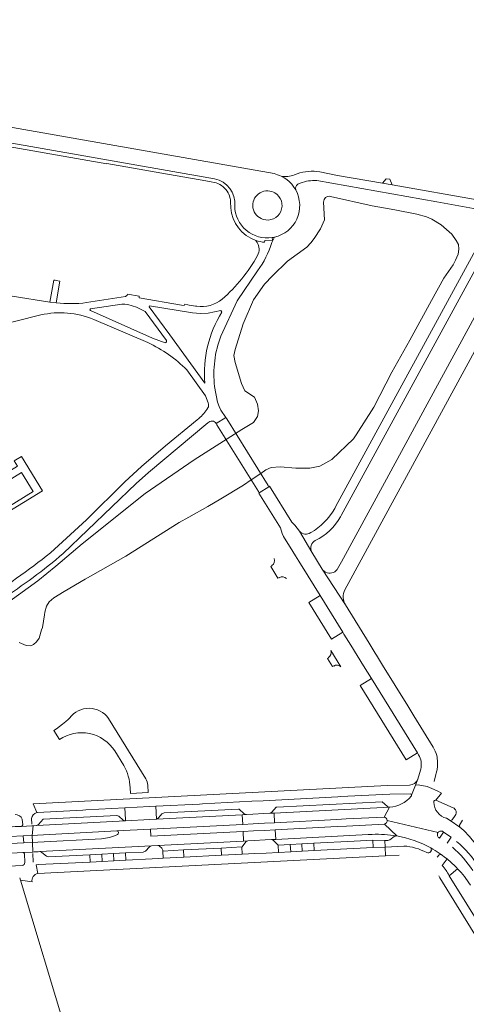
# Model space of a CAD drawing. Header units: metres. Extents: x 166325 to 190320, y 381923 to 404576.
# Tile 434 of 656: x 176216 to 176368, y 389499 to 389833. Entities that reach past the tile are written whole.
import ezdxf

# ---------------------------------------------------------------- set-up
doc = ezdxf.new("R2010")
doc.units = ezdxf.units.M
for name, color, linetype, lineweight in [('B-WE-OG-WATER_MEER-GV', 8, 'Continuous', 18), ('B-WE-VH-VERHARDING_ASFALT-GV', 8, 'Continuous', 18), ('B-WE-VH-VERHARDING_BETONSTRAATSTEEN-GV', 8, 'Continuous', 18), ('B-WE-VH-VERHARDING_HALFVERHARDING-GV', 8, 'Continuous', 18), ('B-WE-VH-VERHARDING_STRAATBAKSTEEN-GV', 8, 'Continuous', 18)]:
    doc.layers.add(name, color=color, linetype=linetype, lineweight=lineweight)

msp = doc.modelspace()

# ---------------------------------------------------------------- linework, layer by layer
at = {"layer": 'B-WE-OG-WATER_MEER-GV', "flags": 128}
for points in [[(176319.244, 389771.109), (176319.515, 389765.123), (176318.256, 389761.972), (176316.034, 389758.732), (176314.873, 389757.293), (176313.588, 389755.815), (176307.021, 389751), (176301.872, 389746.103), (176299.149, 389743.192), (176295.47, 389737.916), (176291.99, 389729.776), (176289.216, 389721.038), (176288.775, 389718.993), (176289.237, 389716.697), (176291.452, 389709.482), (176292.577, 389706.982), (176295.761, 389704.892), (176296.8, 389702.487), (176297.182, 389700.293), (176296.843, 389698.354), (176295.418, 389696.286), (176291.569, 389693.919), (176275.302, 389683.664), (176258.682, 389672.18), (176237.338, 389655.104), (176228.349, 389647.562), (176222.305, 389642.491), (176209.021, 389633.086)], [(176215.996, 389621.558), (176218.287, 389620.554), (176219.917, 389620.492), (176220.862, 389620.875), (176221.859, 389621.862), (176222.719, 389623.115), (176223.508, 389625.902), (176223.874, 389626.72), (176224.517, 389630.993), (176224.65, 389631.874), (176225.196, 389633.901), (176226.131, 389635.376), (176227.68, 389636.809), (176231.245, 389638.95), (176238.374, 389643.157), (176252.111, 389650.942), (176270.281, 389662.296), (176273.501, 389664.128), (176279.977, 389667.813), (176284.39, 389670.324), (176292.07, 389675.035), (176294.713, 389676.82), (176297.908, 389678.976), (176299.67, 389680.166), (176301.503, 389680.969), (176304.519, 389681.227), (176309.881, 389680.769), (176314.547, 389680.831), (176317.934, 389681.505), (176322.082, 389683.69), (176329.453, 389690.784), (176330.307, 389692.124), (176336.291, 389701.514), (176342.382, 389713.34), (176348.48, 389724.265), (176355.84, 389737.664), (176360.014, 389745.293), (176363.182, 389749.846), (176363.983, 389751.437), (176364.96, 389753.38), (176365.136, 389755.068), (176364.978, 389756.648), (176364.236, 389758.117), (176362.711, 389760.24), (176359.165, 389763.389), (176355.994, 389765.305), (176354.136, 389766.131), (176350.889, 389767.001), (176343.419, 389768.465), (176335.769, 389769.774), (176321.545, 389773.036)]]:
    msp.add_lwpolyline(points, dxfattribs=at)
at = {"layer": 'B-WE-OG-WATER_MEER-GV'}
msp.add_lwpolyline([(176321.545, 389773.036, 0.4635891), (176319.244, 389771.109)], format="xyb", dxfattribs=at)
at = {"layer": 'B-WE-VH-VERHARDING_ASFALT-GV', "flags": 128}
for points in [[(176302.439, 389780.75), (176188.459, 389800.855), (176074.479, 389820.959), (176071.659, 389822.294), (176069.459, 389823.461), (176015.043, 389833.014)], [(176080.592, 389814.527), (176081.665, 389814.338), (176087.408, 389813.326), (176090.136, 389812.846), (176095.773, 389811.853), (176098.594, 389811.356), (176104.209, 389810.367), (176107.103, 389809.857), (176111.276, 389809.122), (176181.238, 389796.8), (176282.255, 389779.007)], [(176342.485, 389776.917), (176339.296, 389777.478), (176324.006, 389780.171), (176317.924, 389781.376)], [(176304.834, 389779.927), (176305.85, 389779.375), (176306.804, 389778.72), (176307.684, 389777.969), (176308.481, 389777.131), (176309.187, 389776.215), (176309.793, 389775.23)], [(176310.326, 389780.7), (176309.4, 389780.312)], [(176310.466, 389777.139), (176311.357, 389777.554)], [(176316.973, 389778.394), (176357.698, 389771.156), (176372.622, 389768.504), (176372.014, 389771.717), (176342.485, 389776.917)], [(176302.313, 389774.449), (176302.708, 389774.236)], [(176375.578, 389763.503), (176323.443, 389667.84), (176323.013, 389667.051)], [(176325.006, 389664.233), (176325.26, 389664.7), (176378.181, 389761.834)], [(176228.54, 389736.849), (176226.417, 389737.17), (176213.559, 389739.146), (176211.48, 389739.571), (176206.171, 389740.654), (176196.036, 389742.936), (176193.959, 389743.408), (176181.269, 389746.267), (176179.176, 389746.739), (176163.874, 389750.188), (176161.775, 389750.661), (176149.044, 389753.531), (176146.927, 389754.008), (176131.621, 389757.458), (176129.488, 389757.939), (176123.869, 389759.206), (176125.411, 389756.691), (176159.383, 389748.95)], [(176301.726, 389757.339), (176302.644, 389759.21)], [(176384.637, 389758.082), (176384.117, 389757.146), (176380.521, 389750.666), (176369.003, 389729.301), (176354.448, 389702.534), (176339.9, 389675.786), (176325.327, 389649.039), (176324.023, 389646.633), (176323.875, 389646.413)], [(176326.459, 389639.501), (176327.797, 389642), (176387.177, 389751.144)], [(176284.389, 389725.621), (176289.981, 389737.574), (176296.848, 389747.78)], [(176252.045, 389739.081), (176238.824, 389736.976)], [(176276.202, 389735.75), (176276.006, 389735.781), (176275.788, 389735.816), (176273.69, 389736.148), (176273.225, 389736.222), (176272.129, 389736.395), (176271.961, 389735.97), (176271.008, 389736.137), (176256.689, 389738.646), (176256.727, 389739.126), (176252.752, 389739.833)], [(176265.49, 389723.287), (176261.177, 389724.961), (176240.158, 389734.247)], [(176240.213, 389734.85), (176250.793, 389736.473), (176251.822, 389736.454), (176252.814, 389736.319), (176255.75, 389735.482), (176258.755, 389734.009), (176265.94, 389724.138)], [(176267.093, 389726.084), (176260.106, 389735.596), (176260.237, 389735.838), (176274.754, 389733.516), (176277.483, 389733.285), (176280.134, 389733.44), (176284.386, 389734.316), (176284.68, 389733.705)], [(176209.502, 389729.368), (176222.382, 389732.56), (176223.271, 389732.78)], [(176241.279, 389731.279), (176259.636, 389723.384)], [(176278.933, 389709.628), (176267.093, 389726.084)], [(176272.867, 389714.177), (176279.167, 389705.322), (176280.144, 389702.973)], [(176282.808, 389695.89), (176286.09, 389697.924), (176284.378, 389700.468), (176283.799, 389701.764), (176283.302, 389703.188), (176282.293, 389708.539)], [(176276.967, 389697.653), (176276.36, 389697.154), (176265.644, 389688.352), (176257.472, 389681.33), (176251.865, 389676.13), (176238.838, 389663.272), (176226.594, 389652.051)], [(176230.921, 389651.797), (176255.704, 389675.549), (176259.849, 389679.308), (176280.013, 389696.119)], [(176326.691, 389634.352), (176318.813, 389646.463), (176315.271, 389652.274), (176311.109, 389659.372), (176309.548, 389661.4), (176308.506, 389662.472), (176300.9, 389674.618), (176300.717, 389674.496), (176297.435, 389672.461), (176297.242, 389672.344), (176304.635, 389660.474), (176305.149, 389658.602), (176305.631, 389657.583), (176308.838, 389652.478), (176309.749, 389650.989), (176310.839, 389649.243), (176313.975, 389644.151), (176318.081, 389637.546), (176325.779, 389625.094), (176326.158, 389624.481), (176328.505, 389620.689), (176332.838, 389613.689), (176335.518, 389609.36), (176351.121, 389584.154), (176351.513, 389583.521)], [(176311.109, 389659.372), (176315.271, 389652.274)], [(176318.813, 389646.463), (176326.691, 389634.352)], [(176356.466, 389586.113), (176349.918, 389596.721), (176347.829, 389600.106), (176339.276, 389613.962), (176337.194, 389617.335), (176336.779, 389618.007), (176334.696, 389621.382), (176326.691, 389634.352)], [(176233.081, 389595.961), (176232.533, 389595.454), (176231.759, 389594.739), (176230.718, 389593.937), (176228.576, 389592.285), (176227.738, 389591.745), (176229.624, 389588.677)], [(176258.902, 389575.353), (176246.262, 389595.797)], [(176248.428, 389584.78), (176251.455, 389579.847)], [(176352.229, 389578.66), (176352.116, 389578.252), (176351.283, 389575.255), (176351.245, 389575.16), (176350.481, 389573.231), (176351.311, 389573.245), (176354.388, 389572.709), (176356.729, 389571.706), (176357.974, 389571.092)], [(176356.786, 389574.478), (176357.367, 389576.76), (176357.491, 389577.248), (176357.705, 389578.092)], [(176349.1, 389569.747), (176350.481, 389573.231), (176351.245, 389575.16)], [(176348.445, 389573.194), (176340.872, 389573.107), (176220.666, 389566.866), (176221.909, 389563.863)], [(176253.638, 389572.328), (176253.693, 389570.386), (176259.721, 389570.684), (176259.576, 389573.173)], [(176357.328, 389568.033), (176359.307, 389570.434), (176357.974, 389571.092), (176356.729, 389571.706), (176354.388, 389572.709), (176351.311, 389573.245), (176350.481, 389573.231), (176349.1, 389569.747)], [(176359.307, 389570.434), (176357.328, 389568.033), (176363.215, 389565.538)], [(176222.171, 389563.911), (176237.594, 389564.715), (176238.628, 389564.77), (176251.806, 389565.456), (176260.14, 389565.891), (176262.387, 389566.008), (176277.198, 389566.782), (176278.206, 389566.842), (176294.927, 389567.706), (176298.75, 389567.905)], [(176298.75, 389567.905), (176324.077, 389569.228), (176325.094, 389569.28), (176341.763, 389570.149), (176348.603, 389570.237)], [(176221.909, 389563.863), (176220.666, 389566.866)], [(176341.654, 389565.699), (176339.753, 389562.367)], [(176217.033, 389561.629), (176217.162, 389559.713)], [(176220.245, 389559.895), (176220.174, 389561.899)], [(176358.08, 389557.073), (176340.837, 389561.223)], [(176362.173, 389561.207), (176360.931, 389561.945)], [(176363.945, 389562.929), (176362.89, 389561.398), (176362.173, 389561.207), (176365.456, 389558.933), (176365.317, 389559.618), (176366.423, 389561.243)], [(176416.479, 389475.937), (176415.626, 389477.344), (176414.463, 389479.713), (176413.201, 389483.822), (176412.216, 389486.389), (176373.502, 389548.849), (176370.651, 389553.407), (176368.781, 389555.756), (176366.805, 389557.757), (176365.456, 389558.933), (176362.173, 389561.207)], [(176212.927, 389555.714), (176217.366, 389555.974), (176220.37, 389556.127), (176220.729, 389559.429), (176220.262, 389559.4), (176216.691, 389559.185)], [(176216.691, 389559.185), (176220.262, 389559.4), (176220.729, 389559.429)], [(176243.908, 389554.996), (176222.302, 389553.845), (176220.455, 389553.749), (176220.606, 389550.476), (176221.089, 389550.496), (176222.381, 389550.59), (176222.97, 389550.632), (176260.814, 389552.629), (176263.035, 389552.735), (176292.077, 389554.22), (176291.954, 389557.461)], [(176291.954, 389557.461), (176262.871, 389556.008), (176260.68, 389555.862), (176260.484, 389558.257), (176249.147, 389557.657)], [(176339.908, 389559.95), (176327.022, 389559.281), (176323.897, 389559.119), (176302.798, 389558.024), (176302.997, 389554.783), (176334.374, 389556.393), (176335.755, 389556.465)], [(176344.076, 389555.962), (176339.908, 389559.95)], [(176361.143, 389553.517), (176362.517, 389555.553), (176359.994, 389557.193), (176358.636, 389555.238)], [(176359.994, 389557.193), (176362.517, 389555.553)], [(176205.251, 389549.666), (176207.7, 389549.803), (176217.199, 389550.336), (176220.606, 389550.476), (176220.455, 389553.749), (176217.49, 389553.583), (176213.054, 389553.337)], [(176221.089, 389550.496), (176220.606, 389550.476), (176217.199, 389550.336)], [(176346.427, 389552.51), (176340.101, 389552.188), (176340.255, 389549.157), (176344.892, 389549.393)], [(176357.845, 389548.7), (176358.457, 389549.519), (176359.135, 389549.653), (176358.454, 389550.123), (176357.763, 389550.578), (176357.063, 389551.018), (176356.353, 389551.442), (176355.633, 389551.851), (176355.846, 389551.122), (176355.521, 389550.579)], [(176355.633, 389551.851), (176356.353, 389551.442), (176357.063, 389551.018), (176357.763, 389550.578), (176358.454, 389550.123), (176359.135, 389549.653)], [(176217.734, 389549.855), (176217.865, 389546.902)], [(176220.748, 389547.042), (176220.629, 389549.985)], [(176217.001, 389545.934), (176201.01, 389545.138), (176196.976, 389544.37), (176194.304, 389543.102), (176183.539, 389537.904), (176177.202, 389534.843), (176166.164, 389529.513), (176162.509, 389527.748), (176157.554, 389525.356), (176153.884, 389523.584), (176143.574, 389518.605), (176135.377, 389514.646), (176126.866, 389510.537), (176125.641, 389509.945), (176123.222, 389508.829), (176120.764, 389507.694), (176116.506, 389505.984), (176115.987, 389505.783), (176114.159, 389505.077)], [(176222.281, 389543.165), (176221.704, 389546.158)], [(176216.215, 389541.729), (176216.446, 389540.957), (176220.358, 389540.359)], [(176220.358, 389540.359), (176216.446, 389540.957), (176232.126, 389488.621), (176232.567, 389487.149)], [(176358.334, 389542.414), (176358.74, 389541.755), (176405.676, 389465.674), (176406.058, 389465.186), (176410.851, 389457.401), (176411.423, 389456.363), (176413.846, 389458.09), (176408.907, 389466.276), (176406.627, 389469.969), (176411.63, 389472.92)], [(176380.175, 389512.822), (176378.047, 389516.299), (176375.987, 389519.669), (176373.83, 389523.164), (176361.849, 389542.445)]]:
    msp.add_lwpolyline(points, dxfattribs=at)
at = {"layer": 'B-WE-VH-VERHARDING_ASFALT-GV'}
for points in [[(176317.924, 389781.376, 0.1226764), (176310.326, 389780.7)], [(176282.255, 389779.007, -0.3844937), (176289.096, 389769.832)], [(176304.834, 389779.927, 0.0554421), (176302.439, 389780.75)], [(176309.4, 389780.312, -0.143864), (176304.834, 389779.927)], [(176311.357, 389777.554, -0.1089864), (176316.973, 389778.394)], [(176298.696, 389765.236, -1.0706967), (176302.313, 389774.449)], [(176302.708, 389774.236, -0.894506), (176298.696, 389765.236)], [(176309.793, 389775.23, -0.3440576), (176310.466, 389777.139)], [(176310.157, 389765.318, 0.2354658), (176309.793, 389775.23)], [(176289.096, 389769.832, 0.4565785), (176301.83, 389759.052)], [(176302.644, 389759.21, 0.2309129), (176310.157, 389765.318)], [(176296.28, 389758.072, -0.1824594), (176297.413, 389755.17)], [(176302.644, 389759.21, -0.0217698), (176301.83, 389759.052)], [(176296.848, 389747.78, 0.082056), (176301.726, 389757.339)], [(176297.413, 389755.17, -0.1281188), (176296.874, 389753.01)], [(176296.874, 389753.01, -0.0848155), (176284.868, 389738.138)], [(176252.339, 389739.228, -0.0789117), (176252.045, 389739.081)], [(176252.752, 389739.833, -0.1796581), (176252.339, 389739.228)], [(176284.868, 389738.138, -0.2086252), (176276.202, 389735.75)], [(176238.824, 389736.976, -0.0547441), (176228.54, 389736.849)], [(176240.158, 389734.247, -0.661485), (176240.213, 389734.85)], [(176223.271, 389732.78, -0.1565902), (176241.279, 389731.279)], [(176284.68, 389733.705, 0.1581017), (176278.933, 389709.628)], [(176265.94, 389724.138, -0.4279849), (176265.49, 389723.287)], [(176282.293, 389708.539, -0.1212956), (176284.389, 389725.621)], [(176259.636, 389723.384, -0.0853784), (176272.867, 389714.177)], [(176279.956, 389701.23, -0.0803708), (176276.967, 389697.653)], [(176280.144, 389702.973, -0.2358307), (176279.956, 389701.23)], [(176280.013, 389696.119, -0.5577605), (176282.808, 389695.89)], [(176323.013, 389667.051, -0.1336803), (176314.871, 389658.907)], [(176316.452, 389656.26, 0.1551287), (176325.006, 389664.233)], [(176314.871, 389658.907, -0.3894805), (176311.109, 389659.372)], [(176315.271, 389652.274, -0.4271627), (176316.452, 389656.26)], [(176226.594, 389652.051, -0.027472), (176203.084, 389635.394)], [(176209.933, 389636.199, 0.0305632), (176230.921, 389651.797)], [(176319.932, 389645.489, -0.1209277), (176318.813, 389646.463)], [(176323.875, 389646.413, -0.3686364), (176319.932, 389645.489)], [(176326.691, 389634.352, -0.2498091), (176326.459, 389639.501)], [(176246.262, 389595.797, 0.5154374), (176233.081, 389595.961)], [(176229.624, 389588.677, -0.4243793), (176248.428, 389584.78)], [(176357.622, 389583.226, 0.0677135), (176356.466, 389586.113)], [(176351.513, 389583.521, -0.1950095), (176352.229, 389578.66)], [(176357.83, 389578.77, 0.0982898), (176357.622, 389583.226)], [(176251.455, 389579.847, -0.1211778), (176253.638, 389572.328)], [(176357.705, 389578.092, 0.0162168), (176357.83, 389578.77)], [(176259.576, 389573.173, 0.1153489), (176258.902, 389575.353)], [(176351.245, 389575.16, -0.2903754), (176348.445, 389573.194)], [(176348.963, 389569.402, -0.2057445), (176341.654, 389565.699)], [(176348.603, 389570.237, -0.4086433), (176349.1, 389569.747)], [(176349.1, 389569.747, -0.194595), (176348.963, 389569.402)], [(176356.69, 389567.438, -0.5895539), (176357.328, 389568.033)], [(176360.931, 389561.945, -0.3465945), (176356.69, 389567.438)], [(176220.174, 389561.899, -0.3144595), (176221.909, 389563.863)], [(176221.909, 389563.863, -0.0235104), (176222.171, 389563.911)], [(176363.215, 389565.538, -0.4655828), (176363.945, 389562.929)], [(176214.558, 389563.177, -0.3020697), (176217.033, 389561.629)], [(176339.753, 389562.367, -0.361763), (176340.837, 389561.223)], [(176340.837, 389561.223, -0.3623518), (176339.908, 389559.95)], [(176216.691, 389559.185, 0.0162355), (176212.622, 389558.941)], [(176217.162, 389559.713, -0.4092581), (176216.691, 389559.185)], [(176249.147, 389557.657, -0.8111791), (176249.276, 389556.438)], [(176358.636, 389555.238, -0.4839144), (176358.08, 389557.073)], [(176358.08, 389557.073, -0.4838017), (176359.994, 389557.193)], [(176249.276, 389556.438, -0.0967916), (176243.908, 389554.996)], [(176344.076, 389555.962, -0.0818908), (176355.633, 389551.851)], [(176364.365, 389554.1, -0.0784142), (176371.902, 389545.431)], [(176217.199, 389550.336, -0.3819623), (176217.734, 389549.855)], [(176354.234, 389550.287, 0.110991), (176346.427, 389552.51)], [(176355.521, 389550.579, -0.3494665), (176354.234, 389550.287)], [(176369.863, 389544.209, 0.0734633), (176362.941, 389552.09)], [(176359.135, 389549.653, -0.0155094), (176361.158, 389548.117)], [(176361.158, 389548.117, -0.0320451), (176364.735, 389544.799)], [(176217.865, 389546.902, -0.3884634), (176217.001, 389545.934)], [(176364.735, 389544.799, -0.0462864), (176369.057, 389539.286)], [(176220.358, 389540.359, -0.4536156), (176222.281, 389543.165)]]:
    msp.add_lwpolyline(points, format="xyb", dxfattribs=at)
at = {"layer": 'B-WE-VH-VERHARDING_ASFALT-GV', "flags": 128}
for points in [[(176286.369, 389697.487), (176286.09, 389697.924), (176282.808, 389695.89), (176283.075, 389695.45), (176297.158, 389672.906), (176297.435, 389672.461), (176300.717, 389674.496), (176300.419, 389674.947)], [(176262.387, 389566.008), (176260.14, 389565.891), (176251.806, 389565.456), (176252.025, 389561.51), (176252.049, 389561.069), (176260.344, 389561.508), (176262.564, 389561.612)], [(176341.654, 389565.699), (176302.455, 389563.694), (176302.602, 389560.425), (176323.752, 389561.531), (176326.928, 389561.697), (176339.753, 389562.367)], [(176291.826, 389559.862), (176291.626, 389563.132), (176262.564, 389561.612), (176260.344, 389561.508), (176252.049, 389561.069), (176221.995, 389559.496), (176221.838, 389559.443), (176220.729, 389559.429), (176220.37, 389556.127), (176222.192, 389556.222), (176249.147, 389557.657), (176260.484, 389558.257), (176262.748, 389558.365)], [(176220.37, 389556.127), (176217.366, 389555.974), (176217.49, 389553.583), (176220.455, 389553.749)], [(176340.255, 389549.157), (176340.101, 389552.188), (176336.093, 389551.984), (176316.064, 389550.964), (176312.014, 389550.757), (176308.087, 389550.557), (176304.004, 389550.349), (176299.718, 389550.131), (176295.929, 389549.938), (176291.681, 389549.722), (176284.579, 389549.36), (176271.876, 389548.713), (176264.827, 389548.354), (176263.283, 389548.275), (176261.036, 389548.161), (176252.133, 389547.708), (176248.103, 389547.502), (176244.126, 389547.3), (176240.082, 389547.094), (176222.533, 389546.2), (176221.704, 389546.158), (176222.281, 389543.165)]]:
    msp.add_lwpolyline(points, close=True, dxfattribs=at)
at = {"layer": 'B-WE-VH-VERHARDING_BETONSTRAATSTEEN-GV', "flags": 128}
for points in [[(176111.276, 389809.122), (176111.049, 389807.77), (176245.698, 389784.032), (176245.729, 389784.178), (176260.472, 389781.579), (176264.414, 389780.884), (176279.283, 389778.262), (176280.413, 389778.063), (176281.054, 389777.95), (176282.095, 389777.767)], [(176282.255, 389779.007), (176181.238, 389796.8), (176111.276, 389809.122)], [(176287.715, 389771.162), (176287.748, 389769.152)], [(176299.23, 389757.458), (176299.314, 389758.093), (176301.934, 389758.155), (176301.83, 389759.052)], [(176301.697, 389647.701), (176301.742, 389647.611), (176301.328, 389647.391), (176303.714, 389643.433), (176304.129, 389643.675), (176304.237, 389643.593)], [(176325.128, 389613.401), (176321.765, 389618.851)], [(176320.923, 389616.554), (176320.961, 389616.398), (176320.573, 389616.146), (176322.304, 389613.427), (176322.68, 389613.699), (176322.738, 389613.617)], [(176340.938, 389565.97), (176339.093, 389567.529), (176303.336, 389565.721), (176303.16, 389565.718), (176301.749, 389563.978), (176301.061, 389563.623), (176302.455, 389563.694), (176341.654, 389565.699)], [(176335.755, 389556.465), (176334.374, 389556.393), (176302.997, 389554.783), (176301.593, 389554.711), (176302.298, 389554.404), (176303.805, 389552.819), (176303.896, 389552.824), (176307.951, 389553.039), (176311.894, 389553.248), (176315.929, 389553.463), (176329.669, 389554.193), (176335.952, 389554.476), (176339.985, 389554.374), (176341, 389554.348), (176341.727, 389554.565), (176343.243, 389555.75)], [(176343.243, 389555.75), (176344.076, 389555.962)], [(176361.158, 389548.117), (176359.541, 389545.944)], [(176361.849, 389542.445), (176364.735, 389544.799)]]:
    msp.add_lwpolyline(points, dxfattribs=at)
at = {"layer": 'B-WE-VH-VERHARDING_BETONSTRAATSTEEN-GV'}
for points in [[(176282.095, 389777.767, -0.1962804), (176286.521, 389774.803)], [(176286.521, 389774.803, -0.0843301), (176287.493, 389772.65)], [(176287.493, 389772.65, -0.0537698), (176287.715, 389771.162)], [(176287.748, 389769.152, 0.3035926), (176296.28, 389758.072)], [(176296.28, 389758.072, 0.0610532), (176299.23, 389757.458)], [(176302.504, 389650.071, -0.3644111), (176301.697, 389647.701)], [(176304.237, 389643.593, -0.3524394), (176306.691, 389643.284)], [(176321.765, 389618.851, -0.352927), (176320.923, 389616.554)], [(176322.738, 389613.617, -0.3472424), (176325.128, 389613.401)], [(176341.654, 389565.699, -0.1999124), (176340.938, 389565.97)], [(176344.076, 389555.962, 0.0481369), (176335.755, 389556.465)], [(176359.541, 389545.944, -0.0574883), (176361.849, 389542.445)]]:
    msp.add_lwpolyline(points, format="xyb", dxfattribs=at)
at = {"layer": 'B-WE-VH-VERHARDING_BETONSTRAATSTEEN-GV', "flags": 128}
for points in [[(176341.73, 389778.855), (176340.533, 389779.05), (176339.296, 389777.478), (176342.485, 389776.917)], [(176229.811, 389744.211), (176228.517, 389744.469), (176228.141, 389744.544), (176227.694, 389744.633), (176226.417, 389737.17), (176228.54, 389736.849)], [(176318.081, 389637.546), (176314.191, 389635.143), (176321.924, 389622.72), (176325.779, 389625.094)], [(176335.518, 389609.36), (176331.643, 389606.959), (176347.262, 389581.78), (176351.121, 389584.154)], [(176292.318, 389563.464), (176290.622, 389565.058), (176290.424, 389565.048), (176265.121, 389563.767), (176264.41, 389563.428), (176263.929, 389562.896), (176263.099, 389561.974), (176262.564, 389561.612), (176291.626, 389563.132), (176293.047, 389563.206)], [(176302.455, 389563.694), (176301.061, 389563.623), (176298.988, 389563.515), (176295.209, 389563.319), (176293.047, 389563.206), (176291.626, 389563.132), (176291.826, 389559.862), (176295.382, 389560.047), (176299.186, 389560.246), (176302.602, 389560.425)], [(176251.3, 389561.335), (176249.829, 389562.662), (176249.123, 389562.923), (176224.129, 389561.593), (176222.562, 389559.829), (176222.205, 389559.567), (176221.995, 389559.496), (176252.049, 389561.069)], [(176302.798, 389558.024), (176299.298, 389557.842), (176295.472, 389557.643), (176291.954, 389557.461), (176292.077, 389554.22), (176293.584, 389554.297), (176295.69, 389554.406), (176299.484, 389554.602), (176301.593, 389554.711), (176302.997, 389554.783)], [(176292.876, 389553.964), (176293.584, 389554.297), (176292.077, 389554.22), (176263.035, 389552.735), (176263.634, 389552.466), (176264.36, 389551.771), (176264.671, 389551.079), (176264.694, 389550.82), (176271.729, 389551.185), (176284.492, 389551.846), (176291.502, 389552.212), (176291.602, 389552.217)], [(176339.985, 389554.374), (176335.952, 389554.476), (176336.093, 389551.984), (176340.101, 389552.188)], [(176260.217, 389552.291), (176260.814, 389552.629), (176222.97, 389550.632), (176223.68, 389550.359), (176225.207, 389549.114), (176225.913, 389548.811), (176239.943, 389549.538), (176243.998, 389549.748), (176247.952, 389549.953), (176252.037, 389550.165), (176258.091, 389550.478), (176258.876, 389550.823)], [(176271.729, 389551.185), (176264.694, 389550.82), (176264.827, 389548.354), (176271.876, 389548.713)], [(176291.502, 389552.212), (176284.492, 389551.846), (176284.579, 389549.36), (176291.681, 389549.722)], [(176307.951, 389553.039), (176303.896, 389552.824), (176304.004, 389550.349), (176308.087, 389550.557)], [(176315.929, 389553.463), (176311.894, 389553.248), (176312.014, 389550.757), (176316.064, 389550.964)], [(176243.998, 389549.748), (176239.943, 389549.538), (176240.082, 389547.094), (176244.126, 389547.3)], [(176252.037, 389550.165), (176247.952, 389549.953), (176248.103, 389547.502), (176252.133, 389547.708)]]:
    msp.add_lwpolyline(points, close=True, dxfattribs=at)
at = {"layer": 'B-WE-VH-VERHARDING_HALFVERHARDING-GV', "flags": 128}
msp.add_lwpolyline([(176220.673, 389672.829), (176216.729, 389679.282), (176205.313, 389672.243), (176209.235, 389665.81)], close=True, dxfattribs=at)
at = {"layer": 'B-WE-VH-VERHARDING_STRAATBAKSTEEN-GV', "flags": 128}
for points in [[(176216.701, 389684.795), (176214.26, 389683.309), (176215.42, 389681.404), (176203.999, 389674.396), (176202.851, 389676.308), (176200.709, 389674.994), (176201.887, 389673.083), (176190.472, 389666.082), (176189.31, 389668.009), (176185.85, 389665.881), (176188.006, 389662.36), (176190.786, 389657.789), (176193.008, 389654.192), (176223.893, 389673.123)], [(176209.235, 389665.81), (176205.313, 389672.243), (176216.729, 389679.282), (176220.673, 389672.829)]]:
    msp.add_lwpolyline(points, close=True, dxfattribs=at)

doc.saveas('drawing.dxf')
